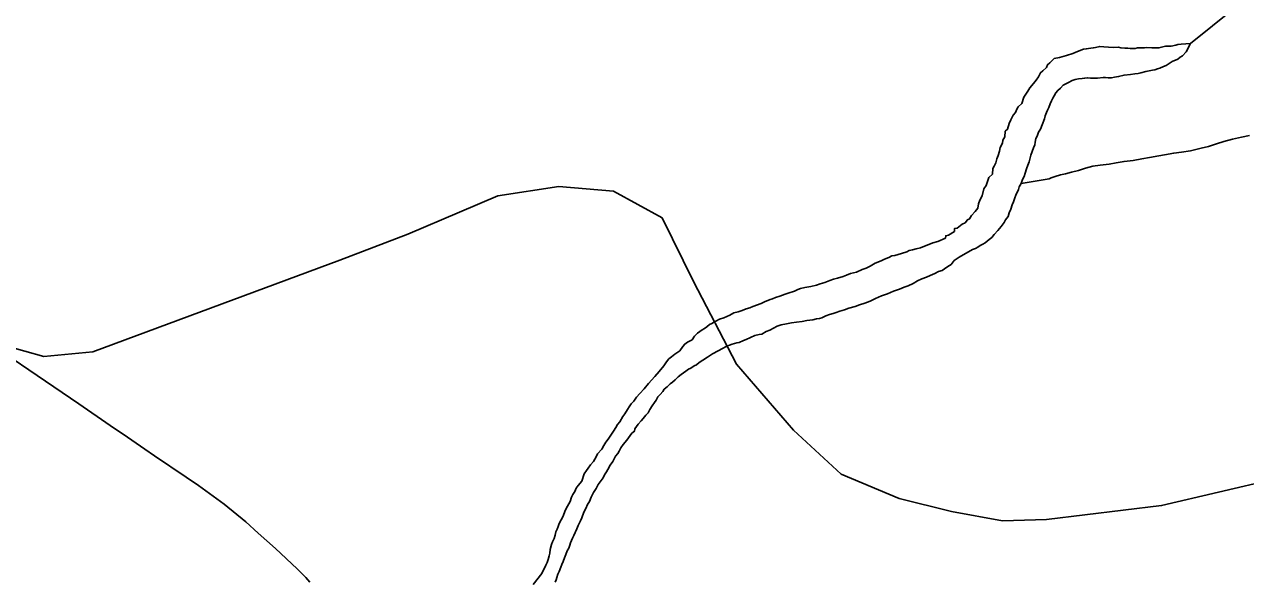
# Model space of a CAD drawing. Extents: x 103424 to 286016, y 38711 to 110967.
# Drawn here: x 165088 to 170384, y 59529 to 61944 of the extents above; entities that cross this region are included whole.
import ezdxf

# ---------------------------------------------------------------- set-up
doc = ezdxf.new("R2010")
doc.units = 0
for name, color, linetype in [('GM_X_Major_River', 7, 'Continuous'), ('GM_X_Minor_River', 7, 'Continuous'), ('GM_X_Rail_Line', 7, 'Continuous'), ('GM_X_State_Route', 7, 'Continuous')]:
    doc.layers.add(name, color=color, linetype=linetype)

msp = doc.modelspace()

# ---------------------------------------------------------------- linework, layer by layer
at = {"layer": 'GM_X_Major_River'}
for points in [[(170533.8, 62175.4), (170145.5, 61860.1)], [(170145.5, 61860.1), (170104.6, 61858.1), (170090.5, 61855.7), (170080.5, 61853.5), (170060.4, 61849), (170036.1, 61848.5), (170008, 61841.8), (169991.8, 61841.5), (169977.7, 61841.2), (169955.4, 61842.7), (169945.3, 61842.5), (169929.1, 61842.1), (169915, 61841.8), (169904.9, 61839.6), (169892.8, 61839.3), (169882.7, 61839.1), (169872.6, 61840.9), (169860.5, 61840.7), (169842.2, 61842.3), (169832.1, 61844.1), (169809.9, 61843.6), (169769.4, 61846.8), (169751.1, 61848.4), (169733.1, 61843.9), (169723, 61841.7), (169702.8, 61839.3), (169692.8, 61837), (169680.7, 61836.8), (169654.6, 61826.1), (169634.6, 61817.6), (169606.5, 61808.9), (169576.3, 61800.2), (169554.2, 61795.7), (169534.4, 61777), (169524.4, 61768.8), (169520.7, 61756.6), (169504.8, 61742.1), (169494.9, 61733.8), (169485.2, 61715.4), (169475.4, 61701.1), (169463.6, 61686.7), (169447.8, 61668.2), (169440, 61653.9), (169422.4, 61627.2), (169412.8, 61600.8), (169397, 61586.3), (169391.1, 61576.1), (169385.4, 61561.8), (169375.5, 61549.5), (169365.8, 61529.1), (169358.1, 61512.8), (169350.5, 61488.4), (169340.6, 61480.1), (169339.1, 61455.8), (169331.3, 61441.5), (169329.6, 61427.3), (169319.9, 61409), (169316.2, 61392.7), (169310.5, 61374.4), (169304.8, 61360.2), (169301.1, 61341.9), (169293.3, 61327.6), (169287.5, 61317.4), (169286, 61293.1), (169270.1, 61278.6), (169258.7, 61244.1), (169248.9, 61229.7), (169241.5, 61199.3), (169231.8, 61180.9), (169226, 61164.6), (169222.4, 61146.4), (169210.6, 61132), (169194.8, 61113.5), (169187, 61099.2), (169177, 61094.9), (169167.2, 61082.6), (169155.2, 61076.3), (169133.3, 61059.6), (169121.2, 61057.4), (169121.5, 61045.2), (169095.5, 61028.5), (169083.5, 61026.3), (169081.7, 61016.1), (169049.6, 61001.3), (169027.5, 60994.7), (168973.4, 60973.4), (168955.3, 60969), (168939.2, 60964.6), (168925.2, 60962.2), (168915.2, 60956), (168891.1, 60949.4), (168877, 60945.1), (168863, 60940.7), (168848.9, 60938.4), (168836.9, 60932.1), (168824.8, 60927.8), (168814.8, 60923.5), (168802.8, 60917.2), (168776.8, 60906.5), (168754.8, 60893.9), (168738.8, 60885.5)], [(169741.9, 61710.9), (169766.1, 61713.4), (169776.2, 61713.6), (169788.4, 61711.9), (169802.6, 61712.2), (169814.6, 61714.5), (169832.8, 61716.9), (169856.9, 61723.5), (169885.1, 61726.1), (169903.3, 61728.5), (169917.4, 61730.8), (169929.4, 61733.1), (169951.5, 61739.7), (169965.6, 61742), (169979.7, 61744.3), (169989.8, 61746.5), (170001.8, 61750.8), (170011.9, 61753.1), (170027.9, 61761.5), (170039.9, 61765.8), (170055.9, 61776.2), (170065.8, 61782.5), (170089.9, 61793.1), (170099.8, 61801.4), (170109.8, 61807.7), (170125.6, 61824.2), (170145.5, 61860.1)], [(168460.8, 60653.4), (168480.9, 60657.8), (168507.1, 60660.4), (168523.2, 60664.8), (168535.3, 60667.1), (168545.3, 60669.3), (168563.3, 60677.8), (168579.4, 60684.2), (168595.5, 60688.6), (168607.5, 60692.9), (168623.5, 60699.3), (168643.6, 60703.8), (168663.7, 60712.3), (168689.8, 60718.9), (168709.9, 60725.4), (168731.9, 60733.9), (168756, 60742.5), (168778, 60753.1), (168804, 60765.8), (168830.1, 60774.4), (168856.2, 60785.1), (168882.2, 60793.7), (168902.3, 60802.2), (168920.3, 60808.7), (168942.3, 60819.3), (168960.3, 60829.7), (168980.3, 60838.3), (169000.4, 60846.8), (169016.4, 60853.2), (169036.4, 60861.7), (169052.4, 60870.1), (169068.5, 60874.5), (169078.4, 60882.8), (169092.4, 60893.2), (169106.3, 60901.6), (169120.1, 60918), (169142.1, 60932.6), (169199.9, 60966.2), (169212, 60970.5), (169222, 60976.8), (169231.9, 60983), (169243.9, 60989.4), (169253.9, 60995.6), (169271.8, 61010.1), (169283.7, 61018.5), (169293.6, 61030.8), (169309.3, 61049.3), (169323.1, 61065.8), (169336.9, 61084.2), (169342.7, 61094.5), (169354.6, 61108.9), (169358.3, 61125.1), (169366, 61141.4), (169371.7, 61159.7), (169377.4, 61174), (169381.2, 61186.2), (169388.9, 61206.5), (169394.7, 61216.7), (169398.5, 61226.9), (169402.3, 61239.1), (169410.1, 61253.4), (169415.8, 61269.7), (169423.6, 61284), (169427.3, 61298.2), (169433, 61316.5), (169438.7, 61332.8), (169444.5, 61347.1), (169448.3, 61359.2), (169452, 61375.5), (169457.7, 61391.8), (169463.4, 61408), (169469.2, 61420.3), (169471, 61432.4), (169474.7, 61448.7), (169480.5, 61458.9), (169486.2, 61475.2), (169494, 61489.5), (169501.7, 61507.8), (169511.2, 61534.3), (169515, 61546.5), (169520.8, 61560.7), (169524.6, 61570.9), (169530.4, 61583.1), (169536.1, 61599.4), (169541.9, 61611.6), (169547.7, 61623.9), (169553.6, 61634.1), (169561.4, 61646.4), (169569.3, 61656.7), (169581.2, 61667), (169593, 61679.4), (169615, 61692), (169631, 61700.4), (169645.1, 61704.7), (169659.2, 61707.1), (169675.3, 61709.4), (169685.4, 61709.7), (169697.5, 61711.9), (169711.6, 61710.2), (169727.8, 61710.6), (169741.9, 61710.9)], [(168738.8, 60885.5), (168720.8, 60879.1), (168696.7, 60868.5), (168670.6, 60861.8), (168652.6, 60855.4), (168638.5, 60849), (168614.4, 60842.4), (168596.3, 60838), (168580.3, 60831.6), (168558.2, 60823), (168538.2, 60816.6), (168522.1, 60812.2), (168498, 60805.6), (168471.8, 60801), (168453.7, 60796.6), (168441.7, 60792.3), (168427.7, 60785.9), (168399.6, 60777.2), (168387.5, 60772.9), (168375.5, 60768.6), (168363.4, 60764.3), (168345.4, 60757.9), (168331.4, 60751.5), (168321.3, 60749.3), (168297.3, 60738.6), (168283.3, 60732.3), (168247.2, 60719.4), (168233.2, 60713), (168217.1, 60708.6), (168201.1, 60702.2), (168183, 60695.8), (168164.9, 60691.4), (168146.9, 60680.9), (168120.9, 60670.2), (168102.8, 60663.8), (168086.8, 60655.3), (168068.9, 60644.9), (168058.9, 60640.6), (168046.9, 60630.2), (168037, 60624), (168027, 60617.7), (168007.1, 60603.1), (167993.2, 60590.7), (167983.5, 60574.4), (167963.5, 60563.8), (167951.5, 60555.5), (167943.7, 60545.2), (167929.9, 60526.8), (167908, 60512.1), (167894.1, 60499.7), (167882.2, 60491.4), (167872.3, 60479.1), (167860.6, 60460.6), (167840.9, 60436), (167821.1, 60415.4), (167793.5, 60384.5), (167775.8, 60361.9), (167756, 60341.3), (167742.2, 60324.8), (167730.4, 60308.4), (167718.6, 60296), (167710.7, 60283.7), (167702.9, 60271.5), (167691.2, 60253), (167683.3, 60240.7), (167669.7, 60218.2), (167659.8, 60205.9), (167652, 60193.6), (167642.3, 60177.3), (167618.7, 60142.4), (167608.9, 60130.1), (167601.1, 60115.8), (167591.4, 60099.4), (167573.6, 60078.9), (167567.8, 60066.6), (167556.1, 60046.2), (167542.3, 60031.7), (167532.5, 60017.4), (167524.6, 60007.1), (167514.8, 59992.8), (167505.4, 59960.3), (167489.6, 59941.8), (167479.8, 59929.4), (167474, 59915.2), (167466.2, 59902.9), (167460.4, 59890.6), (167454.7, 59872.4), (167443, 59851.9), (167433.3, 59833.5), (167423.7, 59809.1), (167416, 59792.8), (167406.2, 59776.4), (167402.4, 59764.2), (167398.7, 59752), (167392.9, 59739.8), (167389.1, 59725.6), (167385.4, 59711.3), (167377.6, 59697), (167373.8, 59684.8), (167368.2, 59664.5), (167366.5, 59648.3)], [(167389.4, 59521.6), (167393.2, 59531.8), (167397.1, 59542), (167400.8, 59556.2), (167406.6, 59568.4), (167414.3, 59586.8), (167418.1, 59599), (167423.9, 59611.2), (167429.6, 59627.5), (167435.4, 59641.8), (167441.1, 59658), (167448.9, 59670.3), (167452.7, 59682.5), (167456.5, 59692.7), (167464.2, 59713), (167470, 59725.3), (167483.5, 59753.8), (167489.3, 59768.1), (167498.9, 59788.5), (167504.7, 59800.7), (167514.3, 59825.2), (167522.1, 59841.5), (167529.8, 59859.8), (167537.6, 59872.1), (167545.3, 59890.5), (167555, 59910.9), (167566.7, 59929.3), (167576.4, 59945.7), (167588.2, 59964.1), (167598.1, 59974.4), (167603.8, 59988.6), (167611.6, 60000.9), (167617.5, 60011.2), (167627.2, 60029.5), (167639, 60045.9), (167650.6, 60068.4), (167660.5, 60080.7), (167666.3, 60091), (167674.1, 60105.3), (167683.9, 60119.6), (167699.7, 60138.1), (167707.6, 60148.4), (167721.3, 60168.9), (167733.2, 60177.2), (167735, 60187.4), (167748.7, 60207.8), (167762.6, 60222.3), (167770.4, 60232.5), (167782.3, 60246.9), (167792.1, 60257.2), (167799.9, 60271.5), (167809.7, 60287.9), (167819.5, 60302.2), (167827.3, 60312.5), (167835.1, 60326.8), (167845, 60337.1), (167856.9, 60349.5), (167862.7, 60359.7), (167874.6, 60370.1), (167888.5, 60382.5), (167898.4, 60390.8), (167910.4, 60401.1), (167922.2, 60413.5), (167936.1, 60423.9), (167946.1, 60430.2), (167956, 60438.5), (167968, 60446.8), (167978, 60451.1), (167991.9, 60461.5), (168001.9, 60465.7), (168013.9, 60476.1), (168029.8, 60486.5), (168049.7, 60499.1), (168071.7, 60513.7), (168095.6, 60526.3), (168115.6, 60536.8), (168131.6, 60545.3), (168145.6, 60551.6), (168157.7, 60555.9), (168177.8, 60560.4), (168187.9, 60562.6), (168205.9, 60571.1), (168217.9, 60575.4), (168255.9, 60592.4), (168274, 60596.8), (168286.1, 60599.1), (168304.1, 60609.6), (168320.1, 60616), (168336.1, 60624.4), (168352.1, 60632.8), (168370.1, 60639.3), (168392.3, 60643.8), (168414.4, 60648.3), (168436.6, 60650.8), (168460.8, 60653.4)], [(167366.5, 59648.3), (167362.7, 59636.1), (167359, 59619.9), (167355.2, 59607.7), (167349.4, 59595.5), (167331.5, 59560.3)], [(167331.5, 59560.3), (167294.6, 59511.5)]]:
    msp.add_lwpolyline(points, dxfattribs=at)
at = {"layer": 'GM_X_Minor_River'}
msp.add_lwpolyline([(169410.1, 61253.4), (169532.4, 61273.7), (169540.4, 61277.8), (169558.5, 61284), (169580.6, 61290.2), (169602.8, 61294.4), (169628.9, 61302.7), (169659.2, 61309), (169689.3, 61319.3), (169721.5, 61327.6), (169753.7, 61331.9), (169792, 61336.2), (169822.2, 61342.5), (169856.5, 61348.8), (169896.8, 61353.1), (169933, 61359.4), (169967.2, 61365.7), (170072, 61384.7), (170106.2, 61389), (170144.5, 61395.3), (170190.8, 61405.7), (170223, 61414), (170257.2, 61424.4), (170289.4, 61434.7), (170327.6, 61445.1), (170365.8, 61453.5), (170400, 61461.8)], dxfattribs=at)
at = {"layer": 'GM_X_Rail_Line'}
msp.add_lwpolyline([(164923.1, 60571.7), (165172.3, 60501.1), (165384, 60521.9), (166455.2, 60920.6), (166749.9, 61032.7), (166974.1, 61128.2), (167140.2, 61198.8), (167405.6, 61239.9), (167642.3, 61219.7), (167853.8, 61103.8), (167989.8, 60826.7), (168176.2, 60469), (168423, 60181.8), (168629.4, 59990.4), (168881.3, 59884.6), (169107.9, 59829.2), (169329.5, 59788.9), (169520.9, 59793.9), (170019.5, 59854.4), (170513.1, 59970.2)], dxfattribs=at)
at = {"layer": 'GM_X_State_Route'}
msp.add_lwpolyline([(164969.5, 60536.4), (165106, 60443.5), (165214.6, 60369.6), (165323.3, 60295.7), (165459.4, 60202.4), (165534.4, 60151), (165609.3, 60099.6), (165652.3, 60071.1), (165788.8, 59978.3), (165842.1, 59942.2), (165953.7, 59860.8), (166047.6, 59783.5), (166102, 59735.4), (166176.1, 59668.5), (166270.1, 59579.7), (166307.7, 59542.4), (166325.6, 59522.3)], dxfattribs=at)

doc.saveas('drawing.dxf')
